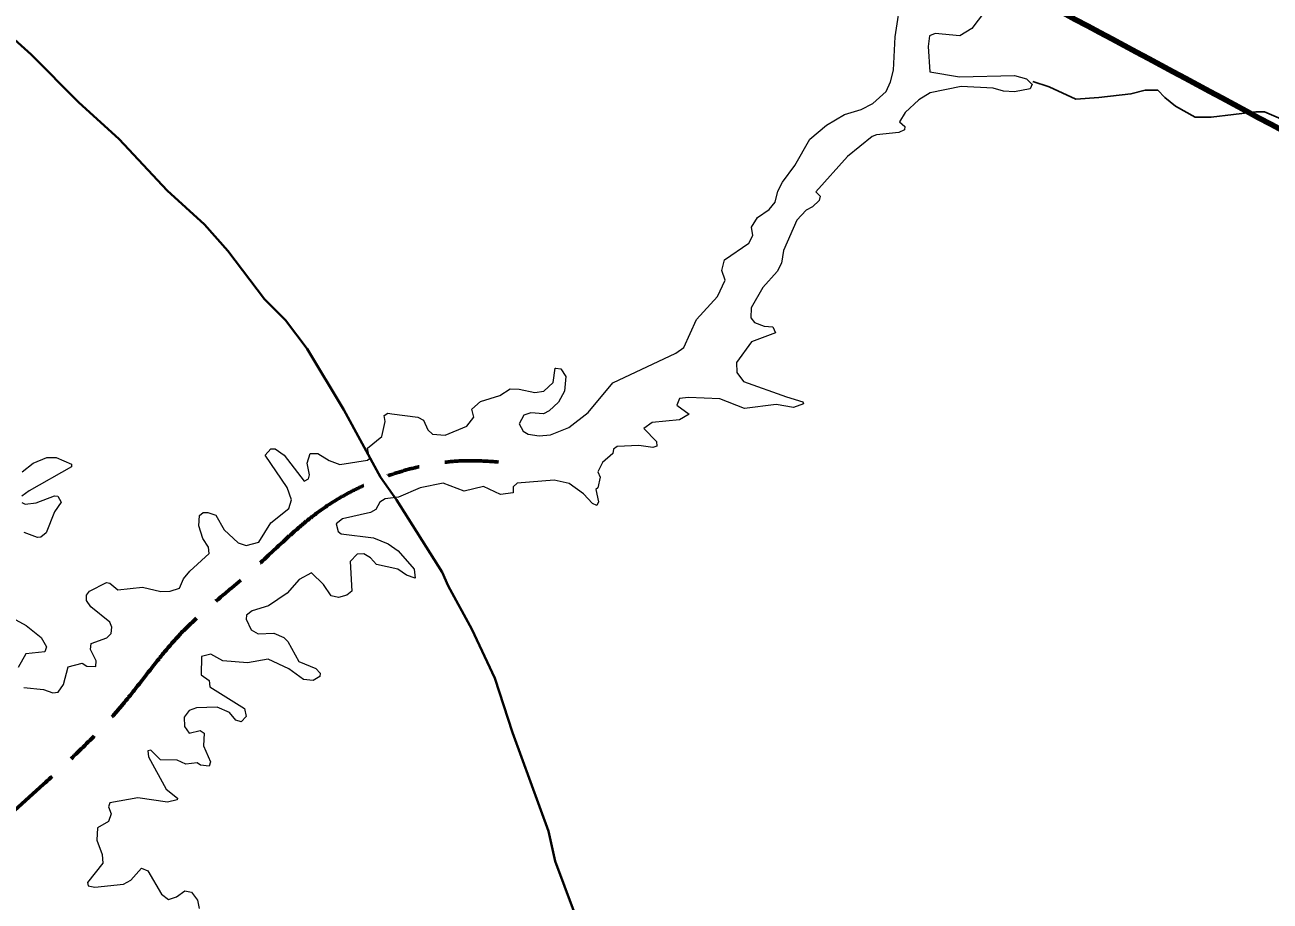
# Model space of a CAD drawing. Extents: x 553962 to 842807, y 8883888 to 9032388.
# Drawn here: x 584357 to 595852, y 8968341 to 8976424 of the extents above; entities that cross this region are included whole.
import ezdxf

# ---------------------------------------------------------------- set-up
doc = ezdxf.new("R2010")
doc.units = 0
doc.header["$LTSCALE"] = 200
doc.linetypes.add('LONG_DASH_SHORT_DASH', pattern=[9.9, 6, -1.2, 1.5, -1.2])
for name, color, linetype, lineweight in [('12', 7, 'Continuous', 25), ('24', 7, 'Continuous', 25), ('25', 7, 'Continuous', 13), ('7', 7, 'LONG_DASH_SHORT_DASH', 60), ('9', 7, 'Continuous', 90)]:
    doc.layers.add(name, color=color, linetype=linetype, lineweight=lineweight)

msp = doc.modelspace()

# ---------------------------------------------------------------- linework, layer by layer
at = {"layer": '12', "lineweight": 40}
msp.add_lwpolyline([(584108.1, 8976423.9), (584414.4, 8976152.1), (584852.4, 8975709.9), (585227.8, 8975368.9), (585671, 8974897.7), (586014.6, 8974582.2), (586230.8, 8974340.1), (586568.3, 8973894.4), (586761.1, 8973701.7), (586961.6, 8973436.3), (587301, 8972874.3), (587640.4, 8972251.7), (587788.5, 8972042.4), (588207.4, 8971376.7), (588263.1, 8971248.8), (588483.5, 8970850.8), (588695.4, 8970396.6), (588857.5, 8969895.4), (589190.3, 8968987.7), (589251, 8968710.7), (589674.6, 8967582.3)], dxfattribs=at)
at = {"layer": '24'}
msp.add_lwpolyline([(593663, 8975903.4), (593811, 8975854), (594057.8, 8975738.8), (594271.7, 8975755.3), (594567.8, 8975788.2), (594699.4, 8975821.1), (594814.5, 8975821.1), (594880.3, 8975755.3), (594979, 8975673), (595160, 8975574.2), (595308.1, 8975574.2), (595719.3, 8975623.6), (595801.6, 8975623.6), (596064.8, 8975508.3)], dxfattribs=at)
at = {"layer": '25'}
for points in [[(589256.8, 8973257.4), (589304.8, 8973250.5), (589349.5, 8973181.3), (589336.7, 8973046.6), (589282, 8972943.2), (589197.1, 8972864.3), (589143.7, 8972836.4), (589028.8, 8972846.9), (588963.2, 8972823.6), (588920.5, 8972745), (588956.7, 8972674.9), (589003.3, 8972647.2), (589105, 8972632.4), (589208.9, 8972641.3), (589377.1, 8972711), (589557.5, 8972848.9), (589783.1, 8973121.1), (590364.9, 8973397.1), (590439.2, 8973448.1), (590558.2, 8973707.2), (590751.6, 8973917.8), (590821.5, 8974070.5), (590792, 8974157.8), (590815.2, 8974257.2), (591040.4, 8974410.4), (591076.5, 8974482.4), (591063.8, 8974558.8), (591121.2, 8974648.3), (591227.2, 8974720.4), (591282.6, 8974788.8), (591308.2, 8974890.7), (591350.1, 8974974.6), (591465.3, 8975128.4), (591603.2, 8975370.3), (591756.1, 8975500), (591922, 8975597.8), (592075.7, 8975644.8), (592185.6, 8975697.8), (592308.6, 8975810.4), (592349.1, 8975899.9), (592374.4, 8976007.6), (592391.5, 8976313.7), (592449, 8976697.9)], [(589256.8, 8973257.4), (589304.8, 8973250.5), (589349.5, 8973181.3), (589336.7, 8973046.6), (589282, 8972943.2), (589197.1, 8972864.3), (589143.7, 8972836.4), (589028.8, 8972846.9), (588963.2, 8972823.6), (588920.5, 8972745), (588956.7, 8972674.9), (589003.3, 8972647.2), (589105, 8972632.4), (589208.9, 8972641.3), (589377.1, 8972711), (589557.5, 8972848.9), (589783.1, 8973121.1), (590364.9, 8973397.1), (590439.2, 8973448.1), (590558.2, 8973707.2), (590751.6, 8973917.8), (590821.5, 8974070.5), (590792, 8974157.8), (590815.2, 8974257.2), (591040.4, 8974410.4), (591076.5, 8974482.4), (591063.8, 8974558.8), (591121.2, 8974648.3), (591227.2, 8974720.4), (591282.6, 8974788.8), (591308.2, 8974890.7), (591350.1, 8974974.6), (591465.3, 8975128.4), (591603.2, 8975370.3), (591756.1, 8975500), (591922, 8975597.8), (592075.7, 8975644.8), (592185.6, 8975697.8), (592308.6, 8975810.4), (592349.1, 8975899.9), (592374.4, 8976007.6), (592391.5, 8976313.7), (592449, 8976697.9)], [(593214.6, 8976559.7), (593215.2, 8976544.7), (593099, 8976390.4), (592986.9, 8976322.5), (592758.7, 8976343.4), (592708.2, 8976324.4), (592695.2, 8976224.5), (592709.9, 8975991.5), (592983.9, 8975944.1), (593493.9, 8975956.8), (593602.1, 8975927.4), (593649.1, 8975881.7)], [(593214.6, 8976559.7), (593215.2, 8976544.7), (593099, 8976390.4), (592986.9, 8976322.5), (592758.7, 8976343.4), (592708.2, 8976324.4), (592695.2, 8976224.5), (592709.9, 8975991.5), (592983.9, 8975944.1), (593493.9, 8975956.8), (593602.1, 8975927.4), (593649.1, 8975881.7)], [(593649.1, 8975881.7), (593655, 8975876), (593638.1, 8975835.7), (593493.9, 8975806), (593392, 8975812.4), (593294, 8975840), (593001.4, 8975857), (592713.8, 8975797.2), (592610.3, 8975731.6), (592482.8, 8975616.5), (592429.9, 8975529.9), (592480.5, 8975487.5), (592478.3, 8975455.5), (592423.1, 8975432.1), (592219.4, 8975410.8), (592178.8, 8975393.7), (591951.5, 8975211), (591658.9, 8974884.4), (591696.9, 8974843.5), (591690.4, 8974805.5), (591629, 8974746.2), (591569.4, 8974716.2), (591482.2, 8974622.5), (591361.3, 8974342.6), (591339.9, 8974225.6), (591302.4, 8974150.2), (591167.7, 8974002.3), (591061.7, 8973815.6), (591059.6, 8973722.4), (591091.3, 8973677.8), (591182.8, 8973643.6), (591261.3, 8973639.2), (591286.8, 8973584.3), (591065.8, 8973500.9), (590925.8, 8973310), (590930.2, 8973216.3), (590989.7, 8973133.6), (591386.4, 8972993.6), (591539.1, 8972948.4), (591544.1, 8972929.1)], [(593649.1, 8975881.7), (593655, 8975876), (593638.1, 8975835.7), (593493.9, 8975806), (593392, 8975812.4), (593294, 8975840), (593001.4, 8975857), (592713.8, 8975797.2), (592610.3, 8975731.6), (592482.8, 8975616.5), (592429.9, 8975529.9), (592480.5, 8975487.5), (592478.3, 8975455.5), (592423.1, 8975432.1), (592219.4, 8975410.8), (592178.8, 8975393.7), (591951.5, 8975211), (591658.9, 8974884.4), (591696.9, 8974843.5), (591690.4, 8974805.5), (591629, 8974746.2), (591569.4, 8974716.2), (591482.2, 8974622.5), (591361.3, 8974342.6), (591339.9, 8974225.6), (591302.4, 8974150.2), (591167.7, 8974002.3), (591061.7, 8973815.6), (591059.6, 8973722.4), (591091.3, 8973677.8), (591182.8, 8973643.6), (591261.3, 8973639.2), (591286.8, 8973584.3), (591065.8, 8973500.9), (590925.8, 8973310), (590930.2, 8973216.3), (590989.7, 8973133.6), (591386.4, 8972993.6), (591539.1, 8972948.4), (591544.1, 8972929.1)], [(587744.4, 8972835.9), (587983.9, 8972804.3), (588036.8, 8972776.6), (588075, 8972687.6), (588119.6, 8972647.3), (588237.5, 8972640.8), (588435.9, 8972723.7), (588499.7, 8972804.5), (588483.1, 8972879), (588561.7, 8972951.1), (588739.8, 8973006.3), (588835.7, 8973065.7), (588918.6, 8973063.5), (589063, 8973031.8), (589147.9, 8973046.8), (589234.5, 8973124.8), (589252.7, 8973258), (589256.8, 8973257.4)], [(587744.4, 8972835.9), (587983.9, 8972804.3), (588036.8, 8972776.6), (588075, 8972687.6), (588119.6, 8972647.3), (588237.5, 8972640.8), (588435.9, 8972723.7), (588499.7, 8972804.5), (588483.1, 8972879), (588561.7, 8972951.1), (588739.8, 8973006.3), (588835.7, 8973065.7), (588918.6, 8973063.5), (589063, 8973031.8), (589147.9, 8973046.8), (589234.5, 8973124.8), (589252.7, 8973258), (589256.8, 8973257.4)], [(591544.1, 8972929.1), (591451.2, 8972895.9), (591293, 8972921.2), (591000.3, 8972885.2), (590771.4, 8972974.2), (590482, 8972987.1), (590400.9, 8972976.4), (590375.5, 8972917.5), (590487.9, 8972834.1), (590400.8, 8972781.1), (590146.4, 8972755.6), (590069.9, 8972700.4), (590188.4, 8972581.5), (590190.6, 8972539), (590153.7, 8972526.2), (590022.9, 8972543.1), (589823.3, 8972534.6), (589789.5, 8972511.4), (589784.9, 8972471), (589689.6, 8972386.1), (589647, 8972301.2), (589666, 8972251.4), (589644.9, 8972152.7), (589627.8, 8972139.3), (589651.2, 8972025), (589636.7, 8971991.2), (589636.7, 8971991.2)], [(591544.1, 8972929.1), (591451.2, 8972895.9), (591293, 8972921.2), (591000.3, 8972885.2), (590771.4, 8972974.2), (590482, 8972987.1), (590400.9, 8972976.4), (590375.5, 8972917.5), (590487.9, 8972834.1), (590400.8, 8972781.1), (590146.4, 8972755.6), (590069.9, 8972700.4), (590188.4, 8972581.5), (590190.6, 8972539), (590153.7, 8972526.2), (590022.9, 8972543.1), (589823.3, 8972534.6), (589789.5, 8972511.4), (589784.9, 8972471), (589689.6, 8972386.1), (589647, 8972301.2), (589666, 8972251.4), (589644.9, 8972152.7), (589627.8, 8972139.3), (589651.2, 8972025), (589636.7, 8971991.2), (589636.7, 8971991.2)], [(585111.6, 8971279.2), (585141.3, 8971274.9), (585213.8, 8971211.3), (585443, 8971236.7), (585613.2, 8971196.4), (585698.2, 8971200.7), (585782.6, 8971228.1), (585821.2, 8971315.3), (585878.5, 8971385.4), (586058.9, 8971546.7), (586050.5, 8971606.3), (585999.6, 8971687.1), (585961.4, 8971801.8), (585969.8, 8971897.1), (586004, 8971925.1), (586046.1, 8971927.1), (586118.5, 8971901.5), (586197.3, 8971767.6), (586326.8, 8971644.7), (586399.8, 8971621.3), (586515.7, 8971651), (586626.4, 8971831.7), (586793.9, 8971963.1), (586819.5, 8972043.7), (586777.5, 8972158), (586575.5, 8972456.3), (586626.1, 8972513.3), (586666.5, 8972513.3), (586751.7, 8972453.7), (586934.4, 8972216.2), (586974.5, 8972237.3), (586982.9, 8972274.7), (586964.1, 8972379.9), (586989.7, 8972468.8), (587061.7, 8972470.9), (587164.3, 8972404.8), (587265.6, 8972369), (587521, 8972409.7), (587521, 8972409.7), (587537.4, 8972424.4), (587520.6, 8972519.8), (587652.2, 8972626), (587681.8, 8972766), (587674.8, 8972821.7), (587705.8, 8972841), (587744.4, 8972835.9)], [(585111.6, 8971279.2), (585141.3, 8971274.9), (585213.8, 8971211.3), (585443, 8971236.7), (585613.2, 8971196.4), (585698.2, 8971200.7), (585782.6, 8971228.1), (585821.2, 8971315.3), (585878.5, 8971385.4), (586058.9, 8971546.7), (586050.5, 8971606.3), (585999.6, 8971687.1), (585961.4, 8971801.8), (585969.8, 8971897.1), (586004, 8971925.1), (586046.1, 8971927.1), (586118.5, 8971901.5), (586197.3, 8971767.6), (586326.8, 8971644.7), (586399.8, 8971621.3), (586515.7, 8971651), (586626.4, 8971831.7), (586793.9, 8971963.1), (586819.5, 8972043.7), (586777.5, 8972158), (586575.5, 8972456.3), (586626.1, 8972513.3), (586666.5, 8972513.3), (586751.7, 8972453.7), (586934.4, 8972216.2), (586974.5, 8972237.3), (586982.9, 8972274.7), (586964.1, 8972379.9), (586989.7, 8972468.8), (587061.7, 8972470.9), (587164.3, 8972404.8), (587265.6, 8972369), (587521, 8972409.7), (587521, 8972409.7), (587537.4, 8972424.4), (587520.6, 8972519.8), (587652.2, 8972626), (587681.8, 8972766), (587674.8, 8972821.7), (587705.8, 8972841), (587744.4, 8972835.9)], [(584331.8, 8972301), (584432.1, 8972379.7), (584559.6, 8972432.7), (584559.6, 8972432.7), (584644.6, 8972432.6), (584786.6, 8972370.8), (584785.8, 8972347.3), (584395, 8972126.3), (584330, 8972075.8)], [(584331.8, 8972301), (584432.1, 8972379.7), (584559.6, 8972432.7), (584559.6, 8972432.7), (584644.6, 8972432.6), (584786.6, 8972370.8), (584785.8, 8972347.3), (584395, 8972126.3), (584330, 8972075.8)], [(589636.7, 8971991.2), (589598.1, 8972007.9), (589513.3, 8972099), (589381.6, 8972192.5), (589241.4, 8972224.5), (588901.3, 8972196.8), (588865.3, 8972162.9), (588863, 8972107.8), (588748.1, 8972092.9), (588748.1, 8972092.9), (588590.9, 8972165), (588412.8, 8972122.6), (588217.3, 8972196.9), (588004.9, 8972152.3), (587806, 8972067.6), (587682, 8972052.4), (587633.2, 8972022.7), (587596.9, 8971954.8), (587546.7, 8971925.3), (587289, 8971866.3), (587229.6, 8971820.7), (587248.6, 8971751), (587275.8, 8971727.9), (587576, 8971693.4), (587711.7, 8971638.2), (587803.3, 8971572.2), (587950.9, 8971402.7), (587960.4, 8971321.1)], [(589636.7, 8971991.2), (589598.1, 8972007.9), (589513.3, 8972099), (589381.6, 8972192.5), (589241.4, 8972224.5), (588901.3, 8972196.8), (588865.3, 8972162.9), (588863, 8972107.8), (588748.1, 8972092.9), (588748.1, 8972092.9), (588590.9, 8972165), (588412.8, 8972122.6), (588217.3, 8972196.9), (588004.9, 8972152.3), (587806, 8972067.6), (587682, 8972052.4), (587633.2, 8972022.7), (587596.9, 8971954.8), (587546.7, 8971925.3), (587289, 8971866.3), (587229.6, 8971820.7), (587248.6, 8971751), (587275.8, 8971727.9), (587576, 8971693.4), (587711.7, 8971638.2), (587803.3, 8971572.2), (587950.9, 8971402.7), (587960.4, 8971321.1)], [(584330, 8972018.8), (584357.8, 8972001.5), (584461.6, 8972014.2), (584630.9, 8972080), (584661.4, 8972077.8), (584690.8, 8972022.3), (584629.4, 8971933.2), (584552.9, 8971738.1), (584503.4, 8971697.7), (584472.4, 8971696.2), (584351.2, 8971742.2)], [(584330, 8972018.8), (584357.8, 8972001.5), (584461.6, 8972014.2), (584630.9, 8972080), (584661.4, 8972077.8), (584690.8, 8972022.3), (584629.4, 8971933.2), (584552.9, 8971738.1), (584503.4, 8971697.7), (584472.4, 8971696.2), (584351.2, 8971742.2)], [(587960.4, 8971321.1), (587960.4, 8971321.1), (587878.2, 8971348.9), (587800.7, 8971404.6), (587601.6, 8971447), (587546.2, 8971506.3), (587484.6, 8971544.6), (587424.8, 8971542.6), (587359.2, 8971474.4), (587373.9, 8971198.8), (587329.3, 8971162.4), (587253.1, 8971141.2), (587184.9, 8971158.2), (587112.5, 8971262.4), (587002, 8971368.3), (586889.7, 8971306.8), (586777.2, 8971181.7), (586606.9, 8971064.6), (586453.7, 8971019.6), (586403.3, 8970977.5), (586399, 8970942.1), (586445.6, 8970844.1), (586509.4, 8970807.7), (586653.8, 8970811.9), (586747.1, 8970773.8), (586785.6, 8970735.2), (586885.5, 8970550.7), (587042.4, 8970487), (587082.7, 8970444.8), (587078.6, 8970412.6), (587019.2, 8970376.5), (586928.2, 8970384.9), (586793.3, 8970485.2), (586602.9, 8970571.8), (586411.7, 8970540), (586184.3, 8970557.1), (586072, 8970620.6), (585986.8, 8970597.1), (585985.1, 8970426.9), (586057, 8970376.2), (586064.4, 8970318.2), (586383.6, 8970117.6), (586398.9, 8970043.2), (586352.2, 8969994.2), (586303.6, 8970008.9), (586245.3, 8970079.5), (586131.1, 8970130), (585940.1, 8970123.6), (585874.5, 8970100.3), (585827.6, 8970038.4), (585830, 8969952.9), (585872.2, 8969890), (585973.9, 8969915.4), (586012.3, 8969889.7), (586006, 8969772.9), (586071.7, 8969626.7), (586056.7, 8969586.3), (585978.4, 8969594.8), (585945.9, 8969618), (585842.4, 8969605.4), (585761.7, 8969641.4), (585609, 8969645.7), (585519.5, 8969734.8), (585490.3, 8969728.7), (585498.3, 8969673.3), (585661.4, 8969372.5), (585765.4, 8969291.4), (585763.8, 8969274.2), (585672.2, 8969254.8), (585400.5, 8969295.2), (585139.6, 8969248.4), (585128.7, 8969210.2), (585151.9, 8969146.5), (585128.6, 8969076.5), (585026.8, 8969016.8), (585022.1, 8968902.1), (585069.3, 8968771.8), (585077.6, 8968692.1), (584933.7, 8968514.1), (584939.8, 8968481.6), (585001.2, 8968471), (585266.9, 8968496.5), (585333.9, 8968534), (585434.5, 8968644.9), (585434.5, 8968644.9), (585492.3, 8968621), (585617.4, 8968405), (585683.3, 8968356.3), (585757.2, 8968379.6), (585833.8, 8968436.8), (585893.9, 8968423.6), (585950.2, 8968348.5), (585965.4, 8968274.1)], [(587960.4, 8971321.1), (587960.4, 8971321.1), (587878.2, 8971348.9), (587800.7, 8971404.6), (587601.6, 8971447), (587546.2, 8971506.3), (587484.6, 8971544.6), (587424.8, 8971542.6), (587359.2, 8971474.4), (587373.9, 8971198.8), (587329.3, 8971162.4), (587253.1, 8971141.2), (587184.9, 8971158.2), (587112.5, 8971262.4), (587002, 8971368.3), (586889.7, 8971306.8), (586777.2, 8971181.7), (586606.9, 8971064.6), (586453.7, 8971019.6), (586403.3, 8970977.5), (586399, 8970942.1), (586445.6, 8970844.1), (586509.4, 8970807.7), (586653.8, 8970811.9), (586747.1, 8970773.8), (586785.6, 8970735.2), (586885.5, 8970550.7), (587042.4, 8970487), (587082.7, 8970444.8), (587078.6, 8970412.6), (587019.2, 8970376.5), (586928.2, 8970384.9), (586793.3, 8970485.2), (586602.9, 8970571.8), (586411.7, 8970540), (586184.3, 8970557.1), (586072, 8970620.6), (585986.8, 8970597.1), (585985.1, 8970426.9), (586057, 8970376.2), (586064.4, 8970318.2), (586383.6, 8970117.6), (586398.9, 8970043.2), (586352.2, 8969994.2), (586303.6, 8970008.9), (586245.3, 8970079.5), (586131.1, 8970130), (585940.1, 8970123.6), (585874.5, 8970100.3), (585827.6, 8970038.4), (585830, 8969952.9), (585872.2, 8969890), (585973.9, 8969915.4), (586012.3, 8969889.7), (586006, 8969772.9), (586071.7, 8969626.7), (586056.7, 8969586.3), (585978.4, 8969594.8), (585945.9, 8969618), (585842.4, 8969605.4), (585761.7, 8969641.4), (585609, 8969645.7), (585519.5, 8969734.8), (585490.3, 8969728.7), (585498.3, 8969673.3), (585661.4, 8969372.5), (585765.4, 8969291.4), (585763.8, 8969274.2), (585672.2, 8969254.8), (585400.5, 8969295.2), (585139.6, 8969248.4), (585128.7, 8969210.2), (585151.9, 8969146.5), (585128.6, 8969076.5), (585026.8, 8969016.8), (585022.1, 8968902.1), (585069.3, 8968771.8), (585077.6, 8968692.1), (584933.7, 8968514.1), (584939.8, 8968481.6), (585001.2, 8968471), (585266.9, 8968496.5), (585333.9, 8968534), (585434.5, 8968644.9), (585434.5, 8968644.9), (585492.3, 8968621), (585617.4, 8968405), (585683.3, 8968356.3), (585757.2, 8968379.6), (585833.8, 8968436.8), (585893.9, 8968423.6), (585950.2, 8968348.5), (585965.4, 8968274.1)], [(584347.1, 8970310.6), (584528.8, 8970293.7), (584614.4, 8970263.9), (584662.6, 8970267.9), (584714.5, 8970340.6), (584757.2, 8970501.8), (584885.6, 8970535.6), (584929, 8970508.2), (585011.6, 8970506.1), (585015.9, 8970557.2), (584963, 8970661.1), (584969.3, 8970716), (585111.8, 8970769.6), (585154, 8970809.8), (585158.3, 8970866.9), (585141.3, 8970915.8), (584965.3, 8971056), (584926.9, 8971113.6), (584926.9, 8971162.3), (584954.3, 8971200.4), (585111.6, 8971279.2)], [(584347.1, 8970310.6), (584528.8, 8970293.7), (584614.4, 8970263.9), (584662.6, 8970267.9), (584714.5, 8970340.6), (584757.2, 8970501.8), (584885.6, 8970535.6), (584929, 8970508.2), (585011.6, 8970506.1), (585015.9, 8970557.2), (584963, 8970661.1), (584969.3, 8970716), (585111.8, 8970769.6), (585154, 8970809.8), (585158.3, 8970866.9), (585141.3, 8970915.8), (584965.3, 8971056), (584926.9, 8971113.6), (584926.9, 8971162.3), (584954.3, 8971200.4), (585111.6, 8971279.2)], [(584177.1, 8970988.3), (584368.2, 8970884.1), (584506.1, 8970773.8), (584557, 8970686.9), (584540.2, 8970639.9), (584364.7, 8970623), (584293.8, 8970497.2)], [(584177.1, 8970988.3), (584368.2, 8970884.1), (584506.1, 8970773.8), (584557, 8970686.9), (584540.2, 8970639.9), (584364.7, 8970623), (584293.8, 8970497.2)]]:
    msp.add_lwpolyline(points, dxfattribs=at)
at = {"layer": '7'}
msp.add_spline([(583719.8, 8968683.1), (584226, 8969147.1), (585263.8, 8970159.6), (585803.8, 8970817.7), (586453.4, 8971391.4), (587077.8, 8971939.8), (587744.3, 8972277.3), (588469.9, 8972403.9), (588728.8, 8972391.8)], degree=3, dxfattribs=at)
at = {"layer": '9'}
msp.add_spline([(592698.5, 8977198.4), (599903.5, 8973292.7), (608459.2, 8968138.2), (612674.8, 8965332.6), (616842, 8962096.4), (620005, 8958671.2), (621134, 8957974.7), (621473.4, 8956805.3), (621586.2, 8956597.5)], degree=3, dxfattribs=at)

doc.saveas('drawing.dxf')
